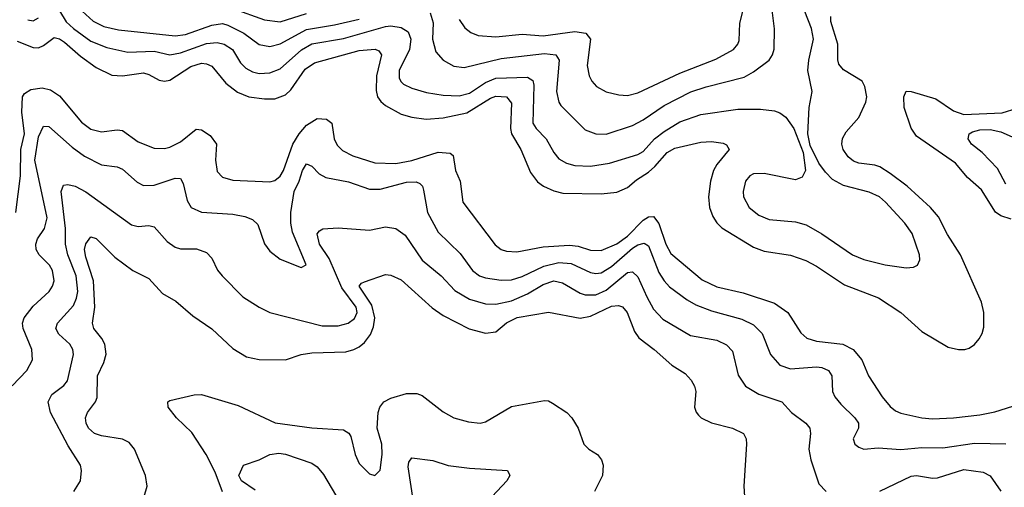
# Model space of a CAD drawing. Header units: inches. Extents: x 1308407 to 1441228, y 959628 to 1036311.
# Tile 381 of 656: x 1372779 to 1376524, y 1001885 to 1003664. Entities that reach past the tile are written whole.
import ezdxf

# ---------------------------------------------------------------- set-up
doc = ezdxf.new("R2010")
doc.units = ezdxf.units.IN
doc.header["$MEASUREMENT"] = 0
doc.layers.add('B3070', color=7, linetype='Continuous')

msp = doc.modelspace()

# ---------------------------------------------------------------- linework, layer by layer
at = {"layer": 'B3070', "color": 5}
for points, elevation in [([(1374450, 1003664.9), (1374472.2, 1003632.2), (1374494.7, 1003614.7), (1374523.2, 1003603.2), (1374590, 1003597.9), (1374690, 1003608.2), (1374770, 1003602.4), (1374890, 1003618.3), (1374932, 1003612), (1374950.1, 1003590), (1374937.2, 1003490), (1374944.6, 1003450), (1374954.4, 1003430), (1374973.1, 1003410), (1375010, 1003389.3), (1375057.6, 1003377.6), (1375090, 1003375.1), (1375130, 1003385.9), (1375290, 1003460.5), (1375426.8, 1003513.2), (1375493.5, 1003550), (1375510.6, 1003570), (1375515, 1003585), (1375517.8, 1003650), (1375542.8, 1003750)], 3080), ([(1372930, 1003697.8), (1372955.4, 1003655.4), (1372984, 1003630), (1373050, 1003582.1), (1373110, 1003557.5), (1373190, 1003539.7), (1373290, 1003544.5), (1373350.5, 1003530.5), (1373390, 1003537.8), (1373490, 1003573), (1373530, 1003576.5), (1373556.5, 1003570), (1373588.8, 1003550), (1373619.3, 1003499.3), (1373638.8, 1003478.8), (1373664.9, 1003464.9), (1373690, 1003459.4), (1373730, 1003461.8), (1373770, 1003477.3), (1373850.8, 1003549.2), (1373890, 1003571.3), (1374010, 1003592.6), (1374170, 1003638.2), (1374190, 1003639.9), (1374230, 1003633.8), (1374257, 1003617), (1374266.5, 1003590), (1374261.4, 1003550), (1374222.8, 1003470), (1374222.6, 1003442.6), (1374228.1, 1003428.1), (1374238.6, 1003418.6), (1374270, 1003403), (1374326.6, 1003386.6), (1374390, 1003377.1), (1374450, 1003374.6), (1374490, 1003384.5), (1374550, 1003425), (1374590, 1003441.4), (1374710, 1003444.7), (1374730, 1003431.9), (1374734.8, 1003414.8), (1374730.1, 1003270), (1374742.7, 1003250), (1374781.2, 1003210), (1374810, 1003159.1), (1374830, 1003134.5), (1374858, 1003118), (1374890, 1003109), (1374950, 1003107.3), (1375021.9, 1003118.1), (1375129.4, 1003150.6), (1375150, 1003163), (1375193.8, 1003210), (1375230, 1003238.5), (1375290, 1003275), (1375370, 1003303.7), (1375510, 1003323.2), (1375596.8, 1003323.2), (1375650, 1003316.5), (1375670, 1003309.2), (1375693.3, 1003293.3), (1375723.2, 1003250), (1375759.1, 1003159.1), (1375767.4, 1003090), (1375755.5, 1003064.5), (1375730, 1003054.7), (1375610, 1003078.4), (1375570, 1003077.1), (1375555.8, 1003070), (1375539.7, 1003050), (1375530.2, 1003010), (1375531.3, 1002990), (1375553.6, 1002950), (1375590, 1002920.2), (1375630, 1002903.5), (1375730, 1002895.4), (1375770, 1002883.8), (1375830, 1002849.4), (1375946.5, 1002770), (1375990, 1002751.9), (1376070, 1002731), (1376150, 1002719.7), (1376177.8, 1002722.2), (1376193.6, 1002730), (1376202, 1002750), (1376201, 1002770), (1376173.6, 1002850), (1376145, 1002890), (1376072.2, 1002970), (1376048.5, 1002990), (1376010, 1003007.4), (1375912.7, 1003032.7), (1375870, 1003055.9), (1375843.3, 1003083.3), (1375818.7, 1003118.7), (1375785.7, 1003185.7), (1375776.2, 1003230), (1375781.5, 1003330), (1375792.8, 1003390), (1375776.3, 1003470), (1375780.2, 1003510), (1375798.2, 1003590), (1375790.3, 1003630), (1375750.5, 1003730)], 3040), ([(1372770, 1003581.8), (1372830, 1003558.2), (1372850, 1003556.8), (1372870, 1003565.1), (1372910, 1003596.3), (1372930, 1003591.4), (1372950, 1003577.7), (1373010, 1003524.6), (1373070, 1003481.6), (1373130, 1003452.7), (1373170, 1003450.5), (1373250, 1003461.3), (1373270, 1003455.8), (1373310, 1003433.2), (1373330, 1003429.6), (1373350, 1003433.7), (1373430, 1003485.8), (1373470, 1003497.8), (1373490, 1003496.4), (1373510, 1003487.3), (1373562.7, 1003422.7), (1373607.5, 1003387.5), (1373650, 1003370.1), (1373710, 1003362.4), (1373750, 1003362.7), (1373790, 1003378.1), (1373810, 1003396.4), (1373864.8, 1003475.2), (1373899.9, 1003500.1), (1374070, 1003547), (1374131.3, 1003551.3), (1374145, 1003545), (1374155, 1003530), (1374136.1, 1003450), (1374134.2, 1003394.2), (1374140.1, 1003370), (1374152.1, 1003352.1), (1374170, 1003336.8), (1374230, 1003304.6), (1374270, 1003292.4), (1374325.1, 1003285.1), (1374390.1, 1003290.1), (1374479.5, 1003310), (1374570, 1003365.1), (1374590, 1003372.3), (1374630.2, 1003370), (1374650, 1003346.8), (1374646, 1003250), (1374649.3, 1003230), (1374684.8, 1003170), (1374722, 1003082), (1374747.7, 1003047.7), (1374771, 1003031), (1374810, 1003013.2), (1374844.4, 1003004.4), (1374990, 1003001.6), (1375050, 1003007.7), (1375090, 1003025.5), (1375124.9, 1003055.1), (1375170, 1003084), (1375194.8, 1003105.2), (1375241.6, 1003158.4), (1375270, 1003175.7), (1375370, 1003197.7), (1375410, 1003200.1), (1375454.2, 1003194.2), (1375467.3, 1003187.3), (1375476.9, 1003170), (1375430, 1003112.5), (1375417.2, 1003090), (1375406.4, 1003050), (1375398.9, 1002990), (1375402.5, 1002950), (1375415.2, 1002915.2), (1375430.8, 1002890.8), (1375450, 1002872.6), (1375570, 1002798.4), (1375610, 1002783.9), (1375710, 1002768.6), (1375768.5, 1002748.5), (1375810, 1002726.4), (1375916, 1002656), (1376045.8, 1002605.8), (1376130.6, 1002550.6), (1376210, 1002477.7), (1376310, 1002418.6), (1376350, 1002409.2), (1376373.2, 1002410), (1376390, 1002415.2), (1376410, 1002429), (1376428.4, 1002450), (1376439.8, 1002470), (1376445.2, 1002494.8), (1376445.5, 1002550), (1376436.8, 1002590), (1376357.6, 1002770), (1376307.1, 1002847.1), (1376274, 1002914), (1376242.4, 1002950), (1376154.3, 1003030), (1376090, 1003078.5), (1376050, 1003103.6), (1376031.3, 1003110), (1375970, 1003118.4), (1375950, 1003125.7), (1375930, 1003141.6), (1375911, 1003170), (1375905.7, 1003190), (1375908.1, 1003211.9), (1375922.5, 1003237.5), (1375970, 1003291.1), (1375997.6, 1003350), (1376000.2, 1003370), (1375993.6, 1003410), (1375982.5, 1003430), (1375912.4, 1003472.4), (1375894.7, 1003494.7), (1375890.4, 1003510.4), (1375891.1, 1003570), (1375863.4, 1003656.6), (1375863.8, 1003676.2)], 3020), ([(1373016.5, 1003696.5), (1373058.3, 1003658.3), (1373098.4, 1003638.4), (1373154.5, 1003625.5), (1373370, 1003602.4), (1373410, 1003607.7), (1373510, 1003643.1), (1373550, 1003648.6), (1373570, 1003643.4), (1373631.9, 1003611.9), (1373690, 1003569.5), (1373730, 1003561.2), (1373770, 1003571.4), (1373870, 1003625.9), (1373976.4, 1003643.6), (1374070, 1003666.1)], 3060), ([(1373590, 1003706.7), (1373710, 1003662.7), (1373770, 1003655.6), (1373870, 1003687.5)], 3080), ([(1374339.8, 1003690), (1374352, 1003652), (1374349.2, 1003589.2), (1374361.8, 1003541.8), (1374390.1, 1003510.1), (1374430, 1003487.3), (1374470, 1003481.4), (1374610, 1003516.7), (1374775.2, 1003535.2), (1374817.7, 1003530), (1374831.2, 1003510), (1374821, 1003390), (1374829.5, 1003350), (1374836.9, 1003336.9), (1374930, 1003244.5), (1374970, 1003230.2), (1375010, 1003228.9), (1375110, 1003261.2), (1375150, 1003282.6), (1375230, 1003337.1), (1375331.3, 1003388.7), (1375390, 1003408.7), (1375534.7, 1003445.3), (1375570, 1003465.3), (1375629.8, 1003510), (1375642.5, 1003530), (1375648.3, 1003551.7), (1375649.3, 1003629.3), (1375639.9, 1003710)], 3060), ([(1372810, 1003663.6), (1372830, 1003658.9), (1372850, 1003670.8)], 3040), ([(1372764.1, 1002930), (1372781.6, 1003070), (1372783.9, 1003170), (1372797.5, 1003230), (1372787.5, 1003312.5), (1372789.4, 1003370.6), (1372796.8, 1003383.2), (1372821.9, 1003398.1), (1372864.4, 1003404.4), (1372896.4, 1003396.4), (1372930, 1003374.1), (1373014.4, 1003274.4), (1373050, 1003247.9), (1373090, 1003236.6), (1373150, 1003245.3), (1373170, 1003242.7), (1373230, 1003199.4), (1373290, 1003175.3), (1373330, 1003173.5), (1373350, 1003179.2), (1373390, 1003199.5), (1373450, 1003246.8), (1373470, 1003245), (1373503.1, 1003223.1), (1373527.2, 1003190), (1373523.1, 1003130), (1373530, 1003087), (1373550, 1003064.7), (1373590, 1003053.7), (1373730, 1003047.2), (1373750, 1003052.5), (1373770, 1003068.6), (1373782.9, 1003090), (1373818.4, 1003190), (1373841.8, 1003230), (1373870, 1003263.1), (1373910, 1003287.5), (1373945.8, 1003285.8), (1373966.7, 1003270), (1373975.6, 1003210), (1373986.8, 1003186.8), (1374006.5, 1003166.6), (1374045.6, 1003145.6), (1374130, 1003119.9), (1374210, 1003116.7), (1374270, 1003128.7), (1374370, 1003159.9), (1374415.8, 1003155.8), (1374427.4, 1003147.4), (1374436.6, 1003090), (1374454.7, 1003050), (1374464.9, 1002970), (1374587.1, 1002807.1), (1374610, 1002790.2), (1374630, 1002783.7), (1374670, 1002781), (1374770, 1002800.5), (1374870, 1002806.8), (1374902.4, 1002802.4), (1374950, 1002787.7), (1374990, 1002785.6), (1375050, 1002810.8), (1375090, 1002840.2), (1375150, 1002901.9), (1375170, 1002913.9), (1375190, 1002914.8), (1375210, 1002888.3), (1375236.7, 1002810), (1375254.8, 1002774.8), (1375374, 1002674), (1375430, 1002647.7), (1375530, 1002624.4), (1375650, 1002585.4), (1375700.5, 1002550), (1375750, 1002472.3), (1375773, 1002453), (1375810, 1002441.6), (1375910, 1002429.6), (1375949, 1002409), (1375981.5, 1002370), (1376007, 1002310), (1376059.3, 1002230), (1376090, 1002192.3), (1376110, 1002176.8), (1376130, 1002166.9), (1376210, 1002149.6), (1376250, 1002146.3), (1376330, 1002149.1), (1376430, 1002160.7), (1376487.2, 1002172.8), (1376625, 1002215)], 2980), ([(1376550, 1002904.5), (1376510, 1002917.6), (1376490, 1002932.2), (1376436.7, 1003016.7), (1376383.7, 1003063.7), (1376337.7, 1003117.7), (1376190, 1003220.8), (1376170, 1003250.9), (1376142.5, 1003330), (1376141.6, 1003370), (1376150, 1003391.3), (1376170, 1003390.1), (1376262.9, 1003362.9), (1376330, 1003316.8), (1376370, 1003302.6), (1376515.1, 1003310), (1376572.7, 1003327.3)], 2980), ([(1372750, 1002271.5), (1372806.6, 1002330), (1372827.9, 1002370), (1372825, 1002410), (1372791.9, 1002490), (1372789.8, 1002510), (1372796.5, 1002530), (1372830, 1002574.5), (1372890.6, 1002630), (1372903.7, 1002650), (1372909.9, 1002670), (1372903.8, 1002710), (1372892.2, 1002730), (1372853.3, 1002770), (1372841.5, 1002790), (1372840.2, 1002810), (1372847.3, 1002830), (1372873.6, 1002870), (1372883.5, 1002910), (1372836.8, 1003130), (1372850, 1003217.8), (1372870, 1003258.5), (1372890, 1003256.9), (1372978.6, 1003178.6), (1373025.2, 1003145.2), (1373090, 1003112.2), (1373150, 1003103.5), (1373170, 1003095.2), (1373225.8, 1003045.8), (1373250, 1003033.7), (1373290, 1003034.8), (1373370, 1003061.6), (1373390, 1003060.3), (1373401.1, 1003041.1), (1373416.5, 1002976.5), (1373431.6, 1002950), (1373470, 1002931.6), (1373590, 1002923.7), (1373635.3, 1002915.3), (1373664.2, 1002904.2), (1373685.1, 1002885.1), (1373710, 1002810.7), (1373730, 1002783.1), (1373770, 1002753.1), (1373850, 1002721.3), (1373869.1, 1002730.9), (1373816.3, 1002856.3), (1373810.5, 1002890.5), (1373810.8, 1002930), (1373822.6, 1003010), (1373842.1, 1003050), (1373855, 1003090), (1373870, 1003115.5), (1373890, 1003106.3), (1373918, 1003078), (1373943.5, 1003063.5), (1374030, 1003047.7), (1374110, 1003019.5), (1374150, 1003019.8), (1374250, 1003046.3), (1374287.3, 1003047.3), (1374300.7, 1003040.7), (1374310.7, 1003030.7), (1374315.2, 1003015.2), (1374330.1, 1002930.1), (1374370, 1002856.1), (1374454.7, 1002774.7), (1374500.5, 1002710), (1374528.1, 1002690), (1374550, 1002682.2), (1374610, 1002673.5), (1374650, 1002674.5), (1374690, 1002687.3), (1374773, 1002727), (1374830, 1002740.8), (1374876.8, 1002736.8), (1374950, 1002702.4), (1374970, 1002698.5), (1374990, 1002701.1), (1375030, 1002725.3), (1375110, 1002794.7), (1375130, 1002807.5), (1375153.5, 1002813.5), (1375170, 1002803.8), (1375210, 1002702.9), (1375230, 1002670.2), (1375250, 1002648.1), (1375317.9, 1002597.9), (1375350, 1002579.6), (1375410, 1002556.6), (1375525.3, 1002525.3), (1375570, 1002503.2), (1375603.2, 1002470), (1375634.7, 1002390), (1375669.6, 1002349.6), (1375710, 1002336.2), (1375810, 1002343.1), (1375830, 1002340.8), (1375855.2, 1002330), (1375867.3, 1002310), (1375870.1, 1002250.1), (1375878.5, 1002230), (1375901.5, 1002201.5), (1375955.5, 1002150), (1375969, 1002130), (1375968.8, 1002110), (1375949.2, 1002070), (1375955.8, 1002050), (1375970, 1002038), (1375990, 1002030.4), (1376044.1, 1002035.9), (1376130, 1002028.8), (1376210, 1002036.4), (1376290, 1002035.3), (1376410, 1002053.4), (1376530, 1002051.3)], 2960), ([(1376530, 1003037.7), (1376498, 1003098), (1376439.1, 1003159.1), (1376399, 1003190), (1376386.2, 1003210), (1376389.8, 1003230), (1376403.2, 1003236.8), (1376430, 1003245.3), (1376470, 1003246.1), (1376510, 1003236.8), (1376610, 1003193.4)], 2960), ([(1372985.1, 1001870), (1373009.8, 1001910.2), (1373014.2, 1001950), (1373009.8, 1001970), (1372962.9, 1002042.9), (1372896.1, 1002170), (1372887.6, 1002210), (1372901.7, 1002238.3), (1372946.9, 1002273.1), (1372960.6, 1002290), (1372983.2, 1002390), (1372980.6, 1002410), (1372969.4, 1002429.4), (1372927.3, 1002467.3), (1372916.8, 1002490), (1372922.4, 1002510), (1372983.7, 1002576.3), (1372995.7, 1002604.3), (1373000.3, 1002630), (1372993.3, 1002690), (1372961.5, 1002770), (1372953.1, 1002810), (1372953.8, 1002870), (1372937.2, 1003010), (1372945.5, 1003034.5), (1372962.6, 1003037.4), (1372990, 1003030.1), (1373030, 1003009), (1373204.1, 1002884.1), (1373230, 1002877.2), (1373270, 1002880.6), (1373290, 1002876.2), (1373340.2, 1002820.2), (1373370, 1002798.4), (1373390, 1002792.9), (1373451.7, 1002791.7), (1373490, 1002778.3), (1373510, 1002756.4), (1373531.7, 1002711.7), (1373548.9, 1002690), (1373627.6, 1002610), (1373690, 1002570.2), (1373730, 1002550.2), (1373930, 1002499.5), (1373990, 1002499.1), (1374028.2, 1002510), (1374052.5, 1002527.5), (1374062.3, 1002550), (1374059.3, 1002570), (1374004.2, 1002644.2), (1373955.4, 1002755.4), (1373919.7, 1002810), (1373910.8, 1002849.2), (1373918.7, 1002861.3), (1373931.7, 1002868.3), (1373990, 1002871.8), (1374110, 1002862.8), (1374170, 1002876.2), (1374210, 1002870.2), (1374244.6, 1002844.6), (1374310, 1002749.4), (1374381.8, 1002690), (1374434.4, 1002634.4), (1374490, 1002601.1), (1374550, 1002583), (1374590, 1002581.6), (1374650, 1002595), (1374710, 1002621.2), (1374770, 1002656.7), (1374810, 1002670.9), (1374843.6, 1002663.6), (1374910, 1002623.6), (1374930, 1002616.8), (1374970, 1002617.7), (1375010, 1002635.6), (1375090, 1002702.1), (1375110, 1002704.8), (1375130, 1002686.4), (1375163.6, 1002610), (1375190, 1002563.5), (1375224.5, 1002524.5), (1375330, 1002463), (1375430, 1002444.6), (1375467.6, 1002427.6), (1375490, 1002402.6), (1375511.8, 1002311.8), (1375539.3, 1002270), (1375590, 1002239.4), (1375678, 1002210), (1375714.9, 1002170), (1375768.4, 1002130), (1375783.5, 1002110), (1375786.5, 1002090), (1375780.8, 1002030), (1375787.4, 1001990), (1375818.4, 1001898.4), (1375846.7, 1001870)], 2940), ([(1373252.6, 1001850), (1373264, 1001890), (1373257.7, 1001930), (1373215.1, 1002030), (1373195.6, 1002055.6), (1373170, 1002069), (1373090, 1002080.6), (1373063.1, 1002090), (1373040.6, 1002110), (1373031.3, 1002130), (1373029.9, 1002150), (1373037.3, 1002170), (1373067.3, 1002210), (1373073.1, 1002226.9), (1373075.3, 1002310), (1373099.6, 1002360.4), (1373107.7, 1002392.3), (1373103.2, 1002430), (1373091.6, 1002451.6), (1373060.5, 1002490), (1373056.4, 1002510), (1373064.7, 1002570), (1373059.4, 1002670), (1373030, 1002760.4), (1373025.9, 1002790), (1373030, 1002811.7), (1373050, 1002837.6), (1373070, 1002831.8), (1373141, 1002761), (1373208.8, 1002710), (1373270, 1002679.7), (1373322.7, 1002622.7), (1373372.7, 1002592.7), (1373437.5, 1002537.5), (1373510, 1002488.2), (1373590, 1002413.4), (1373642, 1002382), (1373690, 1002371.4), (1373790, 1002370.8), (1373849.9, 1002390.1), (1373890, 1002397.4), (1374019.4, 1002400.6), (1374050, 1002408.9), (1374070, 1002420.1), (1374090, 1002436.4), (1374113.5, 1002466.5), (1374124.6, 1002495.4), (1374129.9, 1002530), (1374118, 1002578), (1374070, 1002650.6), (1374078.5, 1002661.5), (1374090, 1002666.7), (1374170, 1002694.2), (1374190, 1002692.2), (1374230, 1002674.2), (1374347.7, 1002567.7), (1374390, 1002539.1), (1374488.1, 1002488.1), (1374550, 1002472.2), (1374590, 1002476.1), (1374630, 1002511.1), (1374670.6, 1002530.6), (1374790, 1002550.9), (1374910, 1002528.1), (1374950, 1002536.8), (1375030, 1002574.7), (1375056.4, 1002576.4), (1375071.4, 1002571.4), (1375089.3, 1002550), (1375117.8, 1002477.8), (1375133.7, 1002453.7), (1375192.6, 1002410), (1375258.7, 1002350), (1375310, 1002318.2), (1375333, 1002293), (1375346, 1002270), (1375350.9, 1002250), (1375345.8, 1002190), (1375351.2, 1002171.2), (1375360.2, 1002160.2), (1375370.4, 1002150), (1375410.1, 1002130.1), (1375490.5, 1002110), (1375531.8, 1002090), (1375542.4, 1002070), (1375543.8, 1002050), (1375532.6, 1001890), (1375538.7, 1001810)], 2920), ([(1373550, 1001868.2), (1373523, 1001943), (1373488.4, 1002010), (1373433.5, 1002093.5), (1373375.8, 1002150), (1373343.8, 1002190), (1373342.9, 1002210), (1373350, 1002215.3), (1373442.7, 1002237.3), (1373470, 1002238.5), (1373610, 1002196.4), (1373750.6, 1002130.6), (1373890, 1002112.2), (1374010, 1002103.5), (1374030.8, 1002090.8), (1374038.2, 1002078.2), (1374055.3, 1002010), (1374070, 1001976.3), (1374110, 1001937.1), (1374130, 1001930.5), (1374150, 1001950.7), (1374158.1, 1002010), (1374155.7, 1002050), (1374138.5, 1002110), (1374141.9, 1002170), (1374148.7, 1002190), (1374164.5, 1002210), (1374190, 1002225), (1374250, 1002242.6), (1374290, 1002242.8), (1374310, 1002234.2), (1374390, 1002172.1), (1374430, 1002150.2), (1374485.3, 1002134.7), (1374530, 1002129.1), (1374550, 1002134.4), (1374650, 1002193.4), (1374775.3, 1002215.3), (1374790, 1002214), (1374805.7, 1002205.7), (1374859.3, 1002170), (1374879.5, 1002150), (1374902.6, 1002110), (1374924.9, 1002050), (1374943.8, 1002030), (1374976.4, 1002010), (1374992, 1001990), (1374998, 1001970), (1374995.8, 1001930), (1374965.3, 1001870)], 2880), ([(1373674.7, 1001874.7), (1373622.4, 1001910), (1373612.2, 1001930), (1373629.9, 1001970), (1373689.8, 1001990.2), (1373729.9, 1002010.1), (1373764.9, 1002015.1), (1373790, 1002010.9), (1373890, 1001977.4), (1373910, 1001962.9), (1373934.2, 1001934.2), (1374045.8, 1001745.8)], 2860), ([(1374277.2, 1001830), (1374256.6, 1001963.4), (1374259, 1001981), (1374270, 1001998), (1374350, 1001987), (1374408.2, 1001968.2), (1374490, 1001957.8), (1374634.8, 1001950), (1374643, 1001930), (1374632.2, 1001910), (1374557.1, 1001830)], 2860), ([(1376050, 1001871.4), (1376170, 1001928.1), (1376190, 1001930.1), (1376250, 1001919.8), (1376270, 1001921.7), (1376370, 1001953), (1376443.3, 1001943.3), (1376469.6, 1001929.6), (1376510, 1001871.3)], 2940)]:
    msp.add_lwpolyline(points, dxfattribs=dict(at, elevation=elevation))

doc.saveas('drawing.dxf')
